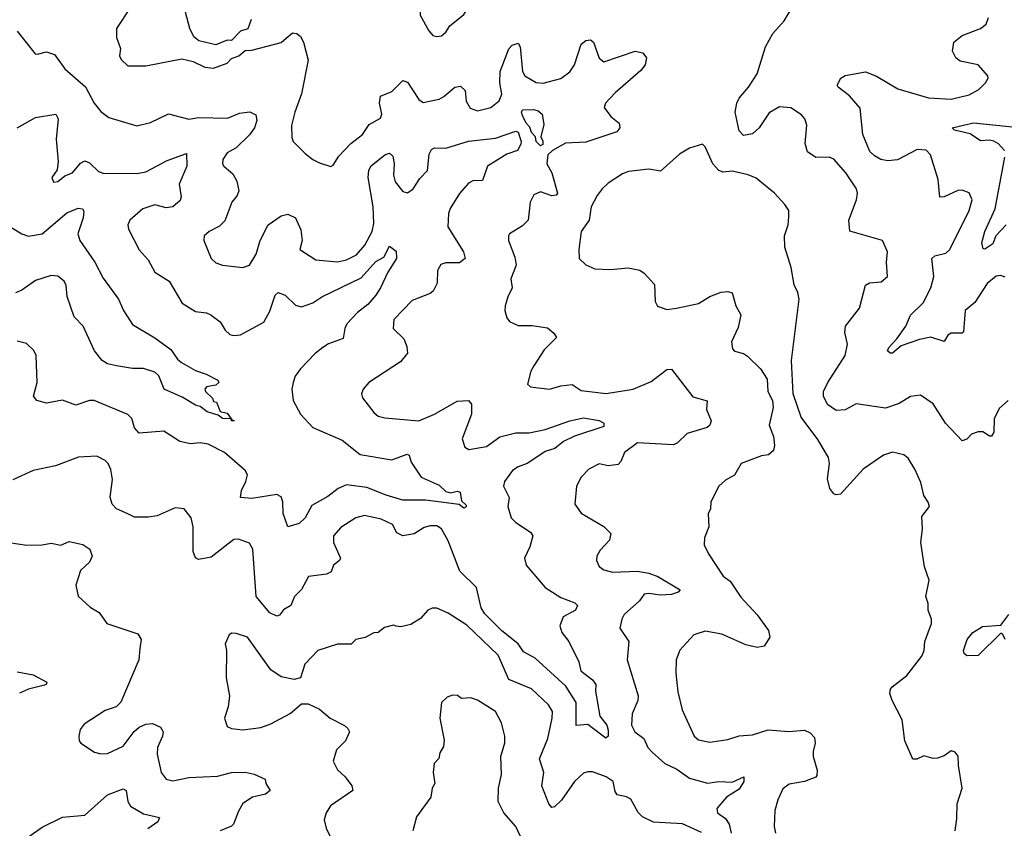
# Model space of a CAD drawing. Extents: x 2143765 to 2212931, y 878955 to 1017455.
# Tile 284 of 309: x 2161225 to 2165591, y 1005667 to 1009255. Entities that reach past the tile are written whole.
import ezdxf

# ---------------------------------------------------------------- set-up
doc = ezdxf.new("R2010")
doc.units = 0

msp = doc.modelspace()

# ---------------------------------------------------------------- linework, layer by layer
at = {"layer": '0CON20XD'}
for points in [[(2162252, 1009255), (2162236.4, 1009213.6), (2162205, 1009203.3), (2162165, 1009162.5), (2162145, 1009163.3), (2162095, 1009143.8), (2162020.5, 1009160.5), (2161998.3, 1009178.3), (2161980, 1009215), (2161936.2, 1009385)], [(2163075, 1009180), (2163095, 1009183.3), (2163115, 1009200), (2163133, 1009227), (2163195, 1009277.5), (2163215, 1009310), (2163222.5, 1009335), (2163205, 1009362.5), (2163173, 1009373), (2163105, 1009413.8), (2163053, 1009413), (2163013.8, 1009395), (2163002, 1009325), (2163001.2, 1009275), (2163040, 1009205), (2163057.5, 1009185), (2163075, 1009180)], [(2161717.7, 1009312.3), (2161654.4, 1009215), (2161654.2, 1009175.8), (2161672.3, 1009127.7), (2161667.5, 1009095), (2161675, 1009078.8), (2161705, 1009050), (2161785, 1009050.8), (2161945, 1009081.2), (2161995, 1009070), (2162046.4, 1009043.6), (2162085, 1009040), (2162145, 1009062.5), (2162165, 1009082), (2162197.5, 1009095), (2162225, 1009117.5), (2162255, 1009120), (2162385, 1009154.2), (2162406.5, 1009173.5), (2162435, 1009197.1), (2162455, 1009194.2), (2162470.5, 1009180.5), (2162483.5, 1009155), (2162504.6, 1009075), (2162474.7, 1008925.3), (2162445.5, 1008845), (2162431.1, 1008785), (2162432.1, 1008732.1), (2162438, 1008715), (2162491.3, 1008661.3), (2162525, 1008633.8), (2162555, 1008620), (2162605, 1008603.8), (2162615, 1008608.8), (2162640.9, 1008649.1), (2162693.9, 1008706.1), (2162745, 1008745.5), (2162775, 1008789.5), (2162825, 1008817.5), (2162831.5, 1008835), (2162820.4, 1008885), (2162825.6, 1008915), (2162875, 1008936.4), (2162925, 1008985.6), (2162945, 1008976.9), (2162995, 1008901.4), (2163015, 1008886.9), (2163085, 1008901.8), (2163106.7, 1008913.3), (2163155, 1008955.5), (2163179.7, 1008959.7), (2163200.6, 1008940.6), (2163205, 1008893.3), (2163222.8, 1008862.8), (2163255, 1008850.5), (2163315, 1008864.5), (2163351.2, 1008895), (2163362.7, 1008925), (2163354.1, 1008975), (2163355.8, 1009025), (2163394.6, 1009125.4), (2163408.7, 1009141.3), (2163435, 1009150), (2163444.4, 1009135), (2163454.8, 1009025), (2163465.3, 1009005), (2163515, 1008976.1), (2163546.5, 1008973.5), (2163625, 1008993.3), (2163665, 1009022.9), (2163685.4, 1009055), (2163715, 1009145.6), (2163735, 1009163.1), (2163755.8, 1009165.8), (2163770, 1009155), (2163795, 1009084), (2163815, 1009067.1), (2163955, 1009114.7), (2163988, 1009108), (2164004.1, 1009085), (2163998.9, 1009055), (2163980.2, 1009029.8), (2163865, 1008930.6), (2163822.9, 1008885), (2163817.1, 1008865), (2163847.1, 1008825), (2163883.1, 1008795), (2163885.8, 1008775), (2163872.4, 1008757.6), (2163735, 1008711.2), (2163645, 1008707.2), (2163587.5, 1008675), (2163567.8, 1008655), (2163563.1, 1008615), (2163585.6, 1008575.6), (2163610.4, 1008485), (2163603.6, 1008476.4), (2163585, 1008473.6), (2163535, 1008491.1), (2163505, 1008478), (2163488.6, 1008445), (2163480, 1008365), (2163455, 1008340.8), (2163397.5, 1008305), (2163393.3, 1008295), (2163393.3, 1008275), (2163420.4, 1008200.4), (2163426.4, 1008165), (2163402.9, 1008105), (2163409.5, 1008065), (2163389.2, 1008025), (2163378, 1007985), (2163376, 1007965), (2163385, 1007932.5), (2163396.7, 1007915), (2163435, 1007898), (2163498.3, 1007898.3), (2163565, 1007887.1), (2163594.3, 1007864.3), (2163606.2, 1007845), (2163550.7, 1007789.3), (2163505, 1007719.2), (2163491.1, 1007695), (2163477.5, 1007637.5), (2163490, 1007625), (2163575, 1007615.8), (2163625, 1007630.6), (2163675, 1007636.7), (2163715, 1007609.4), (2163826, 1007596), (2163945, 1007615.5), (2164025, 1007650), (2164095, 1007702.2), (2164115, 1007703.6), (2164210.6, 1007580.6), (2164274.2, 1007564.2), (2164270.4, 1007525), (2164291.9, 1007475), (2164285.8, 1007455), (2164273.8, 1007445), (2164185, 1007418.1), (2164142.8, 1007377.2), (2164125, 1007367.8), (2163965, 1007377.5), (2163906.7, 1007335), (2163890.6, 1007295), (2163878.7, 1007281.3), (2163835, 1007275.3), (2163795, 1007283.5), (2163749.1, 1007260.9), (2163714.5, 1007225.5), (2163694.5, 1007185.5), (2163687.5, 1007105), (2163714.3, 1007065), (2163815, 1007005.8), (2163846, 1006975), (2163840.8, 1006945), (2163798.7, 1006901.3), (2163784.3, 1006875), (2163782.9, 1006855), (2163795, 1006828), (2163815, 1006813.3), (2163853.4, 1006803.4), (2163965, 1006808), (2164015, 1006798.4), (2164055, 1006784.6), (2164154, 1006725), (2164145, 1006714.4), (2164116.2, 1006703.8), (2164065, 1006700.7), (2164015, 1006709.3), (2163995, 1006706.2), (2163973.7, 1006676.3), (2163905.5, 1006615), (2163894.6, 1006595), (2163887.1, 1006555), (2163925.6, 1006495), (2163918.2, 1006415), (2163967.1, 1006255), (2163966.6, 1006233.4), (2163941.8, 1006175), (2163938.2, 1006125), (2163953.3, 1006095), (2163993.5, 1006065), (2164011.1, 1006025), (2164029.6, 1006005), (2164086.2, 1005955), (2164139.5, 1005929.5), (2164195, 1005888.6), (2164275, 1005867.5), (2164325, 1005874.7), (2164385, 1005871.5), (2164435.6, 1005895), (2164435.8, 1005875), (2164415, 1005841.1), (2164360, 1005805), (2164315.8, 1005754.2), (2164319.2, 1005735), (2164355, 1005709.5), (2164371.3, 1005685), (2164380.2, 1005645)], [(2165608.8, 1007565), (2165569.3, 1007530.7), (2165545.6, 1007485), (2165544, 1007425), (2165535, 1007406.7), (2165525, 1007406.7), (2165495.7, 1007425.7), (2165475, 1007425.8), (2165445, 1007416.2), (2165425, 1007393.8), (2165405, 1007386), (2165330.9, 1007465), (2165275, 1007550.8), (2165219.1, 1007589.1), (2165175, 1007582.5), (2165125, 1007551.1), (2165065, 1007530.8), (2164935, 1007550.6), (2164885.8, 1007524.2), (2164845, 1007521.4), (2164807.6, 1007547.6), (2164789.6, 1007585), (2164789.6, 1007605), (2164808.5, 1007645), (2164885.4, 1007765), (2164895.4, 1007815), (2164883.7, 1007866.3), (2164886.5, 1007895), (2164948.6, 1007975), (2164975, 1008076.2), (2164993.2, 1008086.8), (2165045, 1008091.2), (2165073.3, 1008115), (2165068.8, 1008178.8), (2165072.5, 1008225), (2165051.2, 1008275), (2164905.9, 1008315.9), (2164901.9, 1008365), (2164935.6, 1008455), (2164940.6, 1008485), (2164935.6, 1008505), (2164889.1, 1008575), (2164835, 1008635.6), (2164815, 1008644.3), (2164755, 1008642.9), (2164717.8, 1008667.8), (2164708.6, 1008705), (2164716.2, 1008786.2), (2164706.7, 1008815), (2164692.1, 1008832.1), (2164645, 1008863.8), (2164595, 1008867.8), (2164549.1, 1008840.9), (2164503.6, 1008775), (2164475, 1008748.2), (2164435, 1008741.5), (2164415, 1008762), (2164397.1, 1008845), (2164405.3, 1008885), (2164415, 1008906.2), (2164457.5, 1008955), (2164495.4, 1009015), (2164532.2, 1009135), (2164565, 1009193.3), (2164615, 1009250), (2164661.7, 1009328.3)], [(2165595, 1008112.3), (2165575, 1008120), (2165555, 1008116.4), (2165515, 1008084.4), (2165460.7, 1007999.3), (2165416.9, 1007965), (2165410.8, 1007869.2), (2165405, 1007864), (2165355, 1007864), (2165340, 1007855), (2165325, 1007826.2), (2165265, 1007846.4), (2165215, 1007836.1), (2165133.1, 1007806.9), (2165095, 1007775.5), (2165084.4, 1007775), (2165073.8, 1007785), (2165079.5, 1007800.5), (2165115, 1007838.5), (2165154.7, 1007895), (2165175, 1007944.2), (2165231, 1007999), (2165264.7, 1008065), (2165278.6, 1008115), (2165269.5, 1008195), (2165282.8, 1008207.2), (2165331.5, 1008218.5), (2165349.2, 1008235), (2165435, 1008407.5), (2165448.5, 1008455), (2165435, 1008486.2), (2165405, 1008498.6), (2165385, 1008496.7), (2165325, 1008468.5), (2165305, 1008466.7), (2165297.8, 1008545), (2165263.3, 1008655), (2165245, 1008675.4), (2165205, 1008678.2), (2165117.6, 1008632.4), (2165075, 1008628.5), (2165043.3, 1008635), (2165015, 1008650), (2164995, 1008670), (2164964.4, 1008745), (2164951.5, 1008861.5), (2164905, 1008917.5), (2164853.8, 1008955), (2164850, 1008965), (2164866, 1008995), (2164885, 1009006.7), (2164975, 1009023.1), (2165025, 1009004.5), (2165118.5, 1008948.5), (2165255, 1008908.5), (2165355, 1008902.2), (2165435, 1008922), (2165477.5, 1008945), (2165507.5, 1008975), (2165520, 1008995), (2165517.5, 1009005), (2165475, 1009053.8), (2165395, 1009070.8), (2165376.2, 1009085), (2165362, 1009115), (2165368, 1009155), (2165405, 1009184.2), (2165486.2, 1009215), (2165510, 1009235), (2165521.2, 1009265)], [(2161215, 1009203.3), (2161293.9, 1009103.9), (2161305, 1009101.2), (2161345, 1009112.5), (2161379.7, 1009099.7), (2161425, 1009037.1), (2161516.6, 1008956.6), (2161555.6, 1008885), (2161585, 1008847.5), (2161621.4, 1008821.4), (2161745, 1008784.3), (2161805, 1008798.1), (2161885, 1008837.8), (2161975, 1008813.5), (2162018.8, 1008821.2), (2162147.4, 1008817.4), (2162200.1, 1008839.9), (2162245.5, 1008845.5), (2162272.7, 1008832.7), (2162277.4, 1008807.4), (2162266.8, 1008775), (2162245, 1008743.5), (2162185, 1008686.2), (2162145, 1008664.4), (2162125.6, 1008635), (2162124.3, 1008615), (2162130, 1008605), (2162170.2, 1008570.2), (2162188.9, 1008538.9), (2162196.8, 1008495), (2162190, 1008475), (2162165.4, 1008445), (2162135, 1008362.9), (2162111.9, 1008338.1), (2162066.2, 1008315), (2162044, 1008295), (2162042.5, 1008275), (2162074.4, 1008195), (2162095.4, 1008175.4), (2162125, 1008165.5), (2162215, 1008155.7), (2162244.4, 1008165.6), (2162274.4, 1008215), (2162291.5, 1008275), (2162326.9, 1008345), (2162385, 1008384.5), (2162415, 1008392.5), (2162448.9, 1008375), (2162472.4, 1008322.4), (2162478.5, 1008275), (2162468, 1008235), (2162539.1, 1008189.1), (2162635, 1008180.5), (2162675, 1008189.2), (2162719, 1008211), (2162755.3, 1008255), (2162787.7, 1008315), (2162795, 1008350), (2162793.2, 1008425), (2162770.6, 1008555), (2162773.4, 1008586.6), (2162784.1, 1008605.9), (2162845, 1008655.6), (2162865, 1008662.5), (2162879.3, 1008649.3), (2162885.4, 1008615.4), (2162882.2, 1008565), (2162890, 1008535), (2162925, 1008492.5), (2162945, 1008487.1), (2162970.4, 1008505), (2163000.3, 1008549.7), (2163033.3, 1008585), (2163041.7, 1008658.3), (2163051.9, 1008678.1), (2163065, 1008686.7), (2163115.3, 1008685.3), (2163215, 1008716.1), (2163335, 1008729.1), (2163425, 1008760.9), (2163435.7, 1008755.7), (2163448.6, 1008715), (2163448.1, 1008701.9), (2163433.3, 1008675), (2163385, 1008658.4), (2163299.1, 1008605), (2163278.2, 1008541.8), (2163235, 1008539.6), (2163215, 1008529.5), (2163175, 1008483.6), (2163133.5, 1008416.5), (2163126.8, 1008395), (2163123.8, 1008335), (2163193.5, 1008225), (2163200, 1008195), (2163175, 1008175.6), (2163115, 1008176.5), (2163092.1, 1008167.9), (2163078.3, 1008141.7), (2163077.1, 1008085), (2163059.3, 1008050.7), (2163045, 1008039.2), (2162965, 1008009.4), (2162884.4, 1007925), (2162881.4, 1007885), (2162929.1, 1007839.1), (2162942.5, 1007805), (2162944.4, 1007775), (2162913.9, 1007736.1), (2162773.8, 1007645), (2162748, 1007615), (2162741.2, 1007595), (2162745, 1007577.5), (2162795, 1007512), (2162815, 1007495.8), (2162845, 1007488.6), (2162995, 1007475.4), (2163065, 1007504.1), (2163165, 1007561.4), (2163215, 1007565.7), (2163228.7, 1007548.7), (2163229.4, 1007505), (2163187.1, 1007395), (2163198.6, 1007358.6), (2163217.1, 1007347.1), (2163295, 1007361.3), (2163355, 1007404), (2163425, 1007422.2), (2163485, 1007422), (2163555, 1007436.3), (2163665, 1007475.3), (2163725, 1007487.6), (2163795, 1007476.5), (2163815.8, 1007465), (2163815, 1007450), (2163685, 1007406.4), (2163637.2, 1007382.8), (2163598.1, 1007351.9), (2163555, 1007338.2), (2163535.9, 1007325.9), (2163475, 1007285.3), (2163435, 1007271.1), (2163410.3, 1007255), (2163375.4, 1007205), (2163370, 1007185), (2163396.2, 1007135), (2163389.4, 1007095), (2163404.3, 1007045), (2163425, 1007024.2), (2163490.3, 1006980.3), (2163500, 1006965), (2163488.1, 1006915), (2163464.4, 1006865), (2163471.4, 1006835), (2163554.7, 1006734.7), (2163625, 1006690.8), (2163687.3, 1006667.3), (2163699.4, 1006655), (2163689.2, 1006635), (2163634.7, 1006605.3), (2163620, 1006565), (2163629.6, 1006535), (2163659.6, 1006495), (2163705, 1006406), (2163712.9, 1006365), (2163765.6, 1006325), (2163780, 1006305), (2163778.2, 1006275), (2163797.5, 1006165), (2163828.8, 1006125), (2163835, 1006102.5), (2163834.4, 1006075.6), (2163825, 1006066), (2163800, 1006085), (2163745, 1006127.5), (2163693.3, 1006123.3), (2163693.1, 1006225), (2163647, 1006297), (2163511.2, 1006421.2), (2163460, 1006450), (2163435.8, 1006485), (2163363.6, 1006543.6), (2163288.3, 1006618.3), (2163272, 1006645), (2163250.7, 1006735), (2163177.4, 1006807.4), (2163125, 1006942.9), (2163095, 1006995.4), (2163075, 1007008.5), (2163045, 1007009.6), (2163019.2, 1007000.8), (2162975, 1006973.5), (2162925, 1006964.6), (2162898.2, 1006978.2), (2162879.2, 1007015), (2162828.9, 1007038.9), (2162755, 1007055.4), (2162715.8, 1007044.2)], [(2163535, 1008695.4), (2163515, 1008713.9), (2163511.8, 1008735), (2163494.1, 1008754.1), (2163487.3, 1008777.3), (2163471.6, 1008795), (2163455, 1008830), (2163450.8, 1008845), (2163455, 1008854.2), (2163505, 1008856.9), (2163525, 1008850), (2163542.5, 1008835), (2163549.7, 1008790.3), (2163536, 1008735), (2163545.4, 1008715.4), (2163545, 1008700.9), (2163535, 1008695.4)], [(2161215, 1008774.5), (2161295, 1008820.5), (2161385.6, 1008835.6), (2161396.1, 1008815), (2161387.7, 1008725), (2161395.6, 1008625), (2161391.1, 1008588.9), (2161367.5, 1008555), (2161375, 1008533.3), (2161395, 1008536.9), (2161425, 1008562), (2161460, 1008575), (2161495, 1008618.6), (2161515, 1008628.6), (2161535, 1008620), (2161575, 1008581.5), (2161595, 1008574), (2161745, 1008572.2), (2161785, 1008580.3), (2161879.3, 1008630.7), (2161965, 1008660.8), (2161966.7, 1008605), (2161932.1, 1008525), (2161941.2, 1008468.8), (2161936.9, 1008453.1), (2161905, 1008424.1), (2161875, 1008420.5), (2161825, 1008432.8), (2161772.2, 1008415), (2161714.3, 1008365), (2161705.7, 1008345), (2161708, 1008325), (2161755, 1008233.3), (2161795, 1008188.8), (2161824.4, 1008134.4), (2161888.6, 1008095), (2161946.4, 1007996.4), (2162005, 1007960), (2162054.3, 1007954.3), (2162073.3, 1007945), (2162115, 1007913.8), (2162137.1, 1007877.1), (2162157.3, 1007857.3), (2162175, 1007852.9), (2162205, 1007857.1), (2162307.6, 1007912.4), (2162335, 1007960.8), (2162357.7, 1008032.3), (2162371.2, 1008045), (2162403, 1008033), (2162448, 1007988), (2162475, 1007981.1), (2162525, 1007998.6), (2162565, 1008024.7), (2162739.2, 1008109.2), (2162805, 1008181.4), (2162839.5, 1008200.5), (2162865, 1008250), (2162895, 1008227.5), (2162896.1, 1008195), (2162857.5, 1008135), (2162825.4, 1008065), (2162805, 1008031.8), (2162768.4, 1007991.6), (2162722.7, 1007955), (2162675.5, 1007905), (2162666.4, 1007885), (2162659.5, 1007840.5), (2162595, 1007817.1), (2162569.3, 1007800.7), (2162535, 1007774.2), (2162470, 1007705), (2162447.6, 1007672.4), (2162437.5, 1007645), (2162432.5, 1007615), (2162437.5, 1007565), (2162470.6, 1007505), (2162525, 1007444.6), (2162655, 1007389.3), (2162735, 1007326), (2162875, 1007301.3), (2162943.6, 1007326.4), (2162952.2, 1007322.2), (2162961.7, 1007291.7), (2163005, 1007224.4), (2163085, 1007189.5), (2163115, 1007160.9), (2163135, 1007155.7), (2163165, 1007162.5), (2163178.3, 1007158.3), (2163185, 1007120), (2163205, 1007100), (2163205, 1007092.5), (2163195, 1007087.5), (2163173.8, 1007103.8), (2163025, 1007123.2), (2162925, 1007122.7), (2162850, 1007145), (2162765, 1007179.7), (2162675, 1007191.2), (2162637.8, 1007175), (2162591.5, 1007138.5), (2162520.3, 1007099.7), (2162491.9, 1007045), (2162465, 1007018.6), (2162415, 1007004.3), (2162393.6, 1007063.6), (2162392.2, 1007115), (2162385, 1007137.8), (2162365, 1007147.7), (2162255, 1007130.4), (2162205, 1007134), (2162208.7, 1007165), (2162227.7, 1007205), (2162235.5, 1007235), (2162225.8, 1007255), (2162133.6, 1007333.6), (2162061.4, 1007371.4), (2162025, 1007376.7), (2161982.1, 1007372.1), (2161935, 1007382.5), (2161865, 1007429.4), (2161755, 1007420), (2161735, 1007443.3), (2161722.5, 1007485), (2161705, 1007502.5), (2161555, 1007564.4), (2161534.5, 1007565.5), (2161475, 1007544), (2161415.8, 1007565.8), (2161345, 1007552.5), (2161301.2, 1007565), (2161286.2, 1007585), (2161303.1, 1007645), (2161298.6, 1007765), (2161287.5, 1007787.5), (2161255, 1007817.5), (2161215, 1007828.8)], [(2165591.5, 1008675), (2165565, 1008704.6), (2165545, 1008716.3), (2165525, 1008720.8), (2165485, 1008717.3), (2165439, 1008749), (2165370, 1008765), (2165360, 1008775), (2165455, 1008796.7), (2165655, 1008775.8)], [(2165373.8, 1005655), (2165380.4, 1005710.4), (2165381.5, 1005775), (2165404.4, 1005845), (2165387.5, 1005945), (2165387, 1005987), (2165372.5, 1006005), (2165355, 1006011.2), (2165325, 1005988.8), (2165295, 1005978), (2165275, 1005976.2), (2165235, 1005988), (2165203.6, 1005973.6), (2165185, 1005973.3), (2165149.4, 1006055), (2165138, 1006148), (2165093.2, 1006233.2), (2165084, 1006265), (2165085.9, 1006284.1), (2165093.8, 1006295), (2165159.2, 1006345), (2165225, 1006431.2), (2165235.6, 1006455), (2165238.9, 1006495), (2165267.8, 1006575), (2165268.6, 1006595), (2165254.2, 1006635), (2165254, 1006665), (2165243.8, 1006695), (2165258.3, 1006768.3), (2165237, 1006827), (2165221.2, 1006935), (2165228, 1006995), (2165225, 1007050), (2165258.8, 1007095), (2165253.9, 1007113.9), (2165234.2, 1007144.2), (2165220.9, 1007200.9), (2165195, 1007260), (2165165, 1007308.8), (2165145, 1007324.2), (2165095, 1007335.7), (2165055, 1007321.9), (2164965, 1007260.9), (2164865, 1007148.8), (2164846.1, 1007146.1), (2164835, 1007151.2), (2164818, 1007175), (2164807.3, 1007217.3), (2164815.5, 1007285), (2164811.5, 1007311.5), (2164765, 1007392.5), (2164690.9, 1007490.9), (2164655.5, 1007595), (2164647.3, 1007742.7), (2164681.4, 1008015), (2164675.7, 1008045), (2164658.8, 1008078.8), (2164645.5, 1008155), (2164617.8, 1008245), (2164616.5, 1008295), (2164632.2, 1008345), (2164635, 1008380), (2164635, 1008407.5), (2164618, 1008435), (2164572.5, 1008485), (2164490.9, 1008550.9), (2164455, 1008566.9), (2164385, 1008583.3), (2164345, 1008577.8), (2164325.8, 1008585), (2164299.5, 1008615), (2164265, 1008690), (2164253, 1008703), (2164195, 1008684.2), (2164151.3, 1008658.7), (2164066.6, 1008583.4), (2164015, 1008591.9), (2163925, 1008581.4), (2163898.7, 1008571.3), (2163835, 1008529.2), (2163807.5, 1008505), (2163785.8, 1008475), (2163760, 1008425), (2163750, 1008365), (2163714.3, 1008315), (2163704.2, 1008235), (2163706.2, 1008195), (2163735, 1008166.7), (2163775, 1008148.8), (2163845, 1008146), (2163923.9, 1008153.9), (2163975, 1008143.3), (2163995, 1008130), (2164039.5, 1008079.5), (2164043.8, 1008005), (2164054.1, 1007984.1), (2164095, 1007968.8), (2164137.5, 1007975), (2164235, 1007995.7), (2164285, 1008025.8), (2164335, 1008045.7), (2164365, 1008049.2), (2164385, 1008043.3), (2164400.8, 1007985), (2164423.1, 1007945), (2164411.4, 1007888.6), (2164381.2, 1007825), (2164386.7, 1007795), (2164395, 1007783.3), (2164435, 1007773.8), (2164452.3, 1007762.3), (2164510, 1007705), (2164539.5, 1007659.5), (2164542.5, 1007605), (2164562.9, 1007565), (2164565.6, 1007534.4), (2164549.2, 1007455), (2164568.1, 1007405), (2164572.2, 1007365), (2164567.5, 1007342.5), (2164545.5, 1007324.5), (2164515, 1007319.4), (2164424.4, 1007285.6), (2164395, 1007233.3), (2164355, 1007212), (2164325.8, 1007185), (2164289.4, 1007115), (2164288, 1007085), (2164277.7, 1007062.3), (2164281.2, 1007005), (2164262, 1006955), (2164260, 1006925), (2164279.2, 1006885), (2164345, 1006785.8), (2164375, 1006764), (2164423, 1006693), (2164495, 1006614.2), (2164546.2, 1006545), (2164552, 1006515), (2164526.2, 1006475), (2164495, 1006468.6), (2164445, 1006480.6), (2164338.3, 1006528.3), (2164265, 1006541.9), (2164214.4, 1006525.6), (2164153.1, 1006456.9), (2164135.6, 1006415), (2164134.6, 1006354.6), (2164143, 1006273), (2164163.1, 1006193.1), (2164215.8, 1006075.8), (2164235, 1006059.2), (2164285, 1006048.6), (2164365, 1006061.4), (2164415, 1006076.9), (2164475, 1006081.4), (2164544.1, 1006104.1), (2164635, 1006095.8), (2164705, 1006102.9), (2164730.6, 1006090.6), (2164749.5, 1006069.5), (2164752, 1006045), (2164743, 1006007), (2164743.1, 1005985), (2164761.4, 1005925), (2164759.5, 1005900.5), (2164755, 1005893.3), (2164705.5, 1005874.5), (2164637, 1005863), (2164608.7, 1005841.3), (2164586.8, 1005793.2), (2164574.4, 1005745.6), (2164570, 1005675), (2164576.2, 1005645)], [(2165600, 1008345), (2165553.8, 1008295), (2165540.5, 1008259.5), (2165505, 1008236.7), (2165497.5, 1008237.5), (2165491.4, 1008265), (2165505.5, 1008315), (2165550.3, 1008415), (2165593.4, 1008645)], [(2161145, 1008359.2), (2161235, 1008304.6), (2161265, 1008294.7), (2161325, 1008305.3), (2161435, 1008397.5), (2161485, 1008418.5), (2161504, 1008415), (2161509.6, 1008405), (2161506.6, 1008375), (2161483.5, 1008305), (2161491.8, 1008275), (2161558.3, 1008178.3), (2161595, 1008108.5), (2161664.1, 1008014.1), (2161686.2, 1007965), (2161725, 1007902.9), (2161825, 1007843.8), (2161895, 1007791.9), (2161925, 1007748.6), (2161943.3, 1007733.3), (2162005, 1007697.5), (2162051.8, 1007681.8), (2162103.3, 1007655), (2162108, 1007645), (2162095, 1007633.8), (2162053.3, 1007625), (2162046.2, 1007615), (2162050, 1007605), (2162080, 1007575), (2162085, 1007560), (2162098.3, 1007558.3), (2162115, 1007516.7), (2162145, 1007509.2), (2162163.4, 1007483.3), (2162167.5, 1007477.5), (2162176, 1007475), (2162164.2, 1007475), (2162163.4, 1007483.3), (2162125, 1007484.8), (2162105, 1007500.6), (2162057.1, 1007515), (2162025, 1007538.9), (2162005, 1007543.8), (2161949, 1007579), (2161866, 1007615), (2161842.2, 1007675), (2161825, 1007691.4), (2161775, 1007707.6), (2161725, 1007707), (2161655, 1007718.4), (2161615, 1007728.2), (2161591.8, 1007741.8), (2161557.2, 1007785), (2161506.8, 1007895), (2161467, 1007937), (2161435.8, 1008025.8), (2161431.1, 1008075), (2161422.4, 1008095), (2161395, 1008117.1), (2161365, 1008119.8), (2161295, 1008097.3), (2161235, 1008054.6), (2161207.4, 1008042.6)], [(2162715.8, 1007044.2), (2162648.8, 1007001.2), (2162616.2, 1006965), (2162616.2, 1006935), (2162647.5, 1006865), (2162643.8, 1006855), (2162617.1, 1006835), (2162606, 1006805), (2162585.5, 1006794.5), (2162506, 1006784), (2162475, 1006725.8), (2162444.4, 1006695), (2162427.5, 1006655), (2162395, 1006635.8), (2162377.5, 1006612.5), (2162365, 1006607.8), (2162335, 1006623.5), (2162274.6, 1006695), (2162258.5, 1006905), (2162245, 1006932.5), (2162195, 1006949.2), (2162175, 1006948.6), (2162075, 1006870), (2162018.8, 1006858.8), (2162005, 1006866.7), (2161994.4, 1006894.4), (2161994.3, 1007005), (2161985.6, 1007045), (2161954.1, 1007084.1), (2161915, 1007089.2), (2161835, 1007054), (2161795, 1007047.5), (2161735, 1007048), (2161705, 1007062), (2161654.5, 1007084.5), (2161635.8, 1007105), (2161626.8, 1007136.8), (2161636.5, 1007215), (2161628.9, 1007258.9), (2161618.1, 1007285), (2161605, 1007299.2), (2161567.4, 1007317.4), (2161486.3, 1007313.7), (2161385, 1007275.5), (2161285, 1007254.4), (2161195, 1007213.1)], [(2161096.8, 1006946.8), (2161257, 1006923), (2161325.6, 1006924.4), (2161365, 1006932.5), (2161407.3, 1006922.7), (2161445, 1006940), (2161505.8, 1006925.8), (2161536.7, 1006905), (2161546.7, 1006875), (2161535, 1006847.5), (2161495, 1006810), (2161474, 1006745), (2161485, 1006697.5), (2161538.7, 1006648.7), (2161577.5, 1006625), (2161612, 1006575), (2161749.5, 1006529.5), (2161764.3, 1006505), (2161758.1, 1006465), (2161753.1, 1006415), (2161673.6, 1006226.4), (2161653.6, 1006206.4), (2161605, 1006190), (2161511.7, 1006128.3), (2161494, 1006105), (2161488, 1006075), (2161488.8, 1006055), (2161496, 1006045), (2161556.7, 1006005), (2161585, 1005997.8), (2161615, 1005998.9), (2161685, 1006031.4), (2161733.3, 1006096.7), (2161754.6, 1006115.4), (2161785, 1006129.4), (2161815, 1006132.5), (2161850, 1006115), (2161861.2, 1006095), (2161859.2, 1006075), (2161836.5, 1006025), (2161834.5, 1005995), (2161853.1, 1005915), (2161874.6, 1005884.6), (2161905, 1005877.5), (2161975, 1005891.8), (2162101.9, 1005898.1), (2162165, 1005914.6), (2162225.3, 1005915.3), (2162265, 1005906.5), (2162313.3, 1005885), (2162316.2, 1005865), (2162335.8, 1005835), (2162315, 1005818.4), (2162257.5, 1005805), (2162215, 1005777.5), (2162195, 1005742.5), (2162174.2, 1005685.8), (2162165, 1005676.2), (2162115, 1005655.8)], [(2164247.8, 1005647.8), (2164165, 1005687.1), (2164035, 1005694.4), (2163987, 1005717), (2163967.2, 1005737.2), (2163935, 1005795.5), (2163916.3, 1005806.3), (2163874.3, 1005815), (2163865, 1005830), (2163857.5, 1005875), (2163825.7, 1005895.7), (2163765, 1005916.7), (2163745, 1005917.9), (2163725, 1005910.9), (2163685.5, 1005875), (2163628.1, 1005791.9), (2163597.4, 1005762.6), (2163585, 1005759.2), (2163571.5, 1005775), (2163540, 1005855), (2163550, 1005915), (2163529.6, 1005975), (2163567.5, 1006065), (2163586.9, 1006155), (2163587.2, 1006185), (2163570, 1006215), (2163495, 1006286.1), (2163395, 1006326.5), (2163347.3, 1006435), (2163207.7, 1006567.7), (2163125, 1006620.8), (2163075, 1006644.2), (2163055, 1006644), (2163035.8, 1006634.2), (2163003, 1006597), (2162959.5, 1006570.5), (2162915, 1006560.6), (2162894.3, 1006564.3), (2162882.5, 1006567.5), (2162842.3, 1006557.7), (2162815, 1006536.2), (2162795, 1006534), (2162756.6, 1006513.4), (2162716, 1006504), (2162695.8, 1006484.2), (2162635, 1006484), (2162546.7, 1006455), (2162490, 1006395), (2162470, 1006335), (2162443.1, 1006326.9), (2162385, 1006338.7), (2162339.2, 1006369.2), (2162235, 1006514.4), (2162185, 1006531.4), (2162165, 1006532), (2162154.1, 1006525.9), (2162136.7, 1006485), (2162142.5, 1006455), (2162140.9, 1006335), (2162155.4, 1006255), (2162149.5, 1006205), (2162133.3, 1006155), (2162145, 1006118), (2162165, 1006109.4), (2162215, 1006103.8), (2162295, 1006114.4), (2162339.5, 1006130.5), (2162424.2, 1006175.8), (2162475, 1006218.6), (2162505, 1006219.5), (2162555.4, 1006195.4), (2162602, 1006155), (2162665, 1006122.9), (2162680.3, 1006110.3), (2162687.1, 1006095), (2162669.4, 1006055), (2162630.5, 1006015), (2162615.7, 1005965), (2162635, 1005925.8), (2162668, 1005895), (2162697.5, 1005855), (2162702.5, 1005835), (2162603.4, 1005766.6), (2162584.2, 1005735), (2162576, 1005705), (2162585, 1005667.5), (2162613.3, 1005605)], [(2165594.5, 1006504.5), (2165585, 1006526.2), (2165575, 1006533.3), (2165475, 1006433.8), (2165425, 1006432.5), (2165413, 1006443), (2165410.8, 1006455), (2165426, 1006505), (2165451.9, 1006535), (2165495, 1006561.8), (2165575, 1006568.8), (2165611.2, 1006615)], [(2161215, 1006361.1), (2161285, 1006347.8), (2161346.2, 1006315), (2161343.3, 1006305), (2161335, 1006301.4), (2161265, 1006284.6), (2161225, 1006266.9)], [(2163490.5, 1005535), (2163426, 1005675), (2163372, 1005735), (2163347.1, 1005785), (2163348.6, 1005845), (2163361.4, 1005905), (2163358.8, 1005985), (2163376.1, 1006046.1), (2163376, 1006075), (2163361.2, 1006135), (2163334.5, 1006184.5), (2163255, 1006235.8), (2163225.7, 1006245.7), (2163185, 1006242), (2163166.4, 1006256.4), (2163145, 1006257.5), (2163121.1, 1006248.9), (2163096, 1006225), (2163088.8, 1006155), (2163107.7, 1006057.7), (2163105, 1006030), (2163088.3, 1006001.7), (2163083.6, 1005976.4), (2163063.8, 1005955), (2163058.8, 1005915), (2163066.2, 1005865), (2163053.8, 1005845), (2163048, 1005805), (2162985, 1005717.5), (2162968.8, 1005655)], [(2161235, 1005608.8), (2161325, 1005671.9), (2161415, 1005715.7), (2161514.3, 1005725.7), (2161614.4, 1005815), (2161685, 1005841.4), (2161698.1, 1005835), (2161704.5, 1005785), (2161717.1, 1005765), (2161775, 1005731.5), (2161846, 1005715), (2161837.5, 1005695), (2161793.1, 1005665)]]:
    msp.add_lwpolyline(points, dxfattribs=at)

doc.saveas('drawing.dxf')
